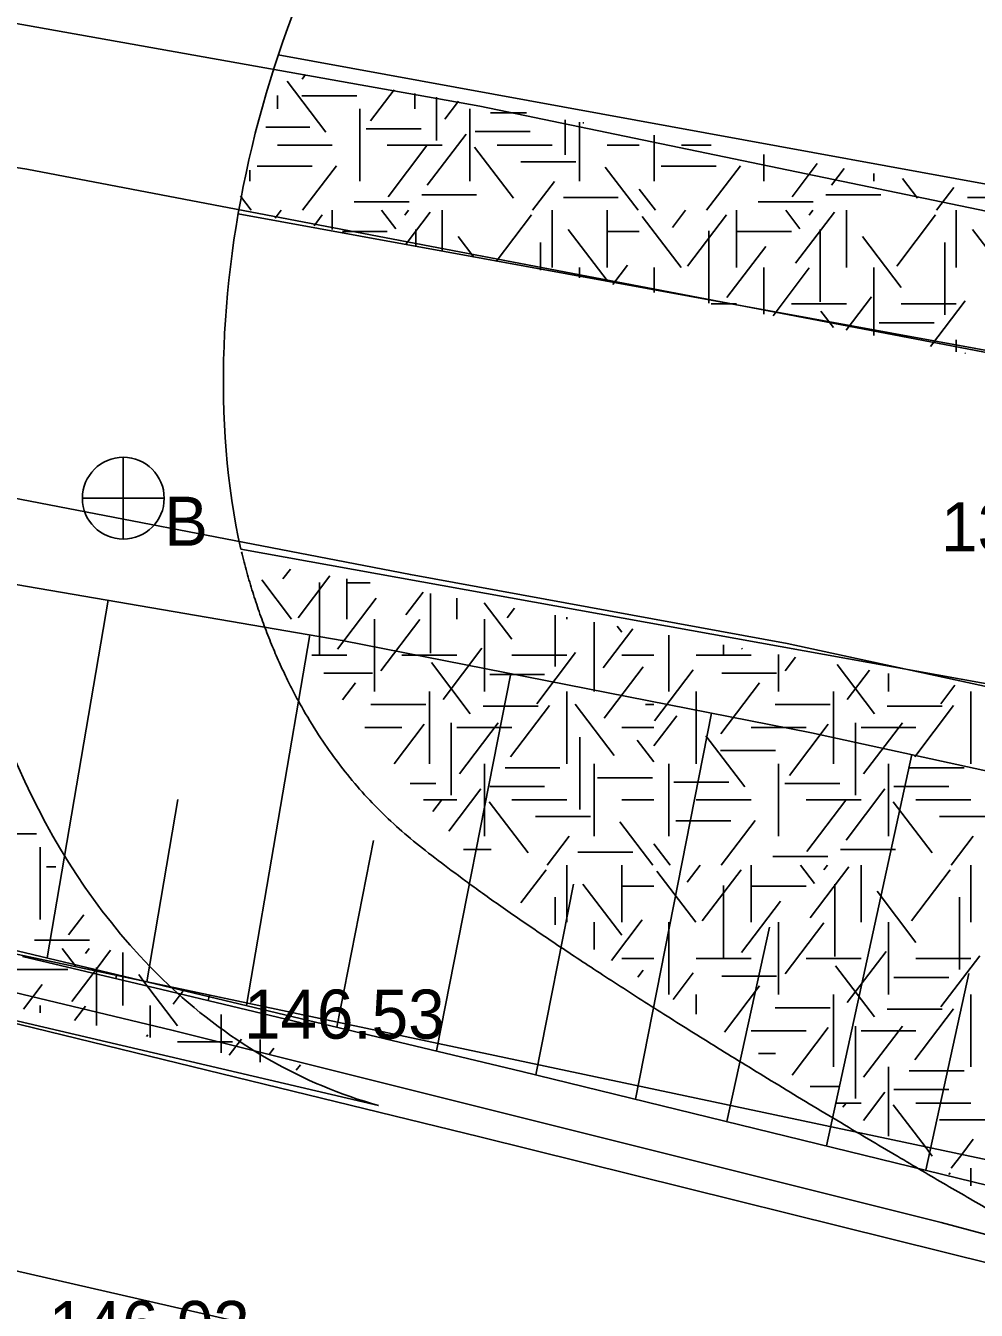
# Model space of a CAD drawing. Extents: x 419101 to 420177, y 4451541 to 4452254.
# Drawn here: x 420072.17 to 420095.41, y 4452043.07 to 4452074.47 of the extents above; entities that cross this region are included whole.
import ezdxf

# ---------------------------------------------------------------- set-up
doc = ezdxf.new("R2010")
doc.units = 0
for name, color, linetype in [('3_HALİHAZIR', 7, 'Continuous'), ('Level 41', 7, 'Continuous'), ('Level 51', 7, 'Continuous'), ('Level 60', 7, 'Continuous'), ('Level 61', 7, 'Continuous'), ('Level 62', 7, 'Continuous')]:
    doc.layers.add(name, color=color, linetype=linetype)

msp = doc.modelspace()

# ---------------------------------------------------------------- linework, layer by layer
at = {"layer": '3_HALİHAZIR'}
for p, q in [((420074.556, 4452063.919), (420074.556, 4452061.919)), ((420073.556, 4452062.919), (420075.556, 4452062.919)), ((420072.693, 4452051.685), (420074.189, 4452060.426)), ((420077.566, 4452050.521), (420079.118, 4452059.582)), ((420082.21, 4452049.411), (420084.027, 4452058.635)), ((420087.074, 4452048.233), (420088.933, 4452057.668)), ((420091.743, 4452047.09), (420093.828, 4452056.652)), ((420075.129, 4452051.103), (420075.891, 4452055.553)), ((420079.776, 4452049.992), (420080.675, 4452054.555)), ((420084.643, 4452048.828), (420085.561, 4452053.49)), ((420089.313, 4452047.685), (420090.349, 4452052.435)), ((420094.172, 4452046.496), (420095.221, 4452051.307))]:
    msp.add_line(p, q, dxfattribs=at)
for points in [[(419685.337, 4452041.692), (419721.116, 4452049.512), (419735.648, 4452052.343), (419765.479, 4452058.976), (419803.77, 4452068.263), (419832.047, 4452073.915), (419846.386, 4452076.213), (419872.445, 4452079.756), (419890.897, 4452081.604), (419918.22, 4452083.688), (419940.3, 4452084.348), (419964.834, 4452084.5), (419985.907, 4452083.744), (420007.786, 4452082.528), (420026.8, 4452080.84), (420043.753, 4452078.768), (420062.038, 4452076.118), (420071.621, 4452074.582), (420083.274, 4452072.498), (420096.362, 4452069.786), (420110.248, 4452066.758), (420131.153, 4452061.533)], [(420130.319, 4452058.874), (420099.984, 4452065.656), (420072.202, 4452070.958), (420055.64, 4452073.507), (420025.092, 4452077.298), (420002.523, 4452079.399), (419980.202, 4452080.467), (419961.133, 4452080.98), (419937.08, 4452080.859), (419919.004, 4452080.188), (419891.691, 4452078.364), (419876.797, 4452076.948), (419851.634, 4452073.702), (419829.209, 4452070.106), (419805.618, 4452065.288), (419784.55, 4452060.931), (419759.717, 4452055.949), (419735.794, 4452051.092), (419717.945, 4452047.292), (419699.497, 4452043.236), (419686.012, 4452039.946)], [(419956.975, 4452072.953), (419974.727, 4452072.601), (419990.838, 4452072.134), (420008.343, 4452070.926), (420021.057, 4452069.674), (420032.461, 4452068.511), (420044.968, 4452066.948), (420055.201, 4452065.667), (420069.571, 4452063.372), (420081.574, 4452061.054), (420090.783, 4452059.366), (420103.63, 4452056.588), (420114.931, 4452054.123), (420128.217, 4452050.801)], [(419887.343, 4452069.175), (419915.325, 4452070.227), (419942.907, 4452070.963), (419960.935, 4452071.017), (419984.137, 4452070.424), (420001.808, 4452069.45), (420018.386, 4452067.955), (420034.376, 4452066.368), (420049.663, 4452064.116), (420063.137, 4452062.318), (420079.907, 4452059.446), (420091.378, 4452057.186), (420113.659, 4452052.327), (420123.089, 4452050.133), (420127.879, 4452049.159)], [(420126.437, 4452038.653), (420124.52, 4452038.227), (420123.617, 4452038.162), (420122.986, 4452038.224), (420111.377, 4452041.706), (420098.756, 4452045.374), (420084.301, 4452048.911), (420063.192, 4452053.955), (420047.972, 4452057.108), (420036.573, 4452059.097), (420020.168, 4452061.538), (420002.914, 4452063.73), (419988.793, 4452065.294), (419975.444, 4452066.657), (419952.824, 4452068.493), (419940.352, 4452069.126), (419934.479, 4452069.357), (419934.121, 4452070.728)], [(419921.484, 4452070.391), (419921.441, 4452069.693), (419940.285, 4452068.875), (419956.386, 4452067.881), (419978.435, 4452065.936), (419990.47, 4452064.71), (420007.889, 4452062.612), (420028.207, 4452059.806), (420037.981, 4452058.104), (420054.163, 4452054.962), (420065.519, 4452052.371), (420075.776, 4452049.912), (420094.551, 4452045.214), (420104.869, 4452042.447), (420108.581, 4452041.278), (420111.36, 4452040.419), (420114.355, 4452039.305), (420117.554, 4452037.851), (420120.298, 4452036.168), (420123.77, 4452033.612)], [(420122.692, 4452033.359), (420119.754, 4452035.42), (420117.767, 4452036.635), (420115.949, 4452037.693), (420112.095, 4452039.391), (420107.031, 4452040.974), (420097.118, 4452043.877), (420083.27, 4452047.31), (420064.282, 4452051.945), (420050.388, 4452055.006), (420035.687, 4452057.942), (420024.832, 4452059.755), (420016.074, 4452061.03), (420000.353, 4452063.261), (419988.941, 4452064.501), (419974.593, 4452065.982), (419956.325, 4452067.332)]]:
    msp.add_lwpolyline(points, dxfattribs=at)
msp.add_circle((420074.556, 4452062.919), 1, dxfattribs=at)
at = {"layer": 'Level 41'}
for p, q in [((420078.925, 4452073.162), (420079.011, 4452073.275)), ((420079.51, 4452071.865), (420078.561, 4452073.115)), ((420078.323, 4452072.76), (420078.323, 4452072.433)), ((420078.92, 4452072.756), (420080.263, 4452072.756)), ((420080.602, 4452072.146), (420081.174, 4452072.899)), ((420081.681, 4452072.81), (420081.681, 4452072.433)), ((420082.213, 4452072.718), (420082.213, 4452071.66)), ((420082.413, 4452072.182), (420082.749, 4452072.624)), ((420080.338, 4452070.665), (420080.338, 4452072.433)), ((420083.024, 4452070.665), (420083.024, 4452072.433)), ((420083.529, 4452072.335), (420084.41, 4452072.335)), ((420078.037, 4452071.984), (420079.118, 4452071.984)), ((420085.356, 4452072.17), (420085.356, 4452071.31)), ((420085.71, 4452070.665), (420085.71, 4452072.109)), ((420085.792, 4452072.09), (420085.817, 4452072.09)), ((420080.492, 4452071.95), (420081.835, 4452071.95)), ((420081.988, 4452070.568), (420082.937, 4452071.818)), ((420083.155, 4452071.879), (420084.498, 4452071.879)), ((420087.531, 4452070.665), (420087.531, 4452071.791)), ((420078.323, 4452071.549), (420079.666, 4452071.549)), ((420081.009, 4452071.549), (420082.352, 4452071.549)), ((420081.028, 4452070.289), (420081.977, 4452071.538)), ((420084.091, 4452070.254), (420083.141, 4452071.503)), ((420083.695, 4452071.549), (420085.038, 4452071.549)), ((420086.381, 4452071.549), (420087.169, 4452071.549)), ((420088.202, 4452071.549), (420088.923, 4452071.549)), ((420077.829, 4452071.038), (420079.171, 4452071.038)), ((420078.937, 4452069.956), (420079.766, 4452071.047)), ((420084.274, 4452071.142), (420085.617, 4452071.142)), ((420087.708, 4452071.038), (420089.05, 4452071.038)), ((420088.816, 4452069.956), (420089.645, 4452071.047)), ((420090.217, 4452070.665), (420090.217, 4452071.324)), ((420090.907, 4452070.289), (420091.521, 4452071.096)), ((420077.652, 4452070.665), (420077.652, 4452070.939)), ((420087.14, 4452069.956), (420086.338, 4452071.012)), ((420091.867, 4452070.568), (420092.181, 4452070.981)), ((420092.903, 4452070.665), (420092.903, 4452070.856)), ((420093.97, 4452070.254), (420093.605, 4452070.733)), ((420084.557, 4452069.956), (420085.094, 4452070.662)), ((420087.563, 4452069.956), (420087.169, 4452070.474)), ((420094.436, 4452069.956), (420094.861, 4452070.515)), ((420077.684, 4452069.956), (420077.419, 4452070.305)), ((420080.199, 4452070.162), (420081.542, 4452070.162)), ((420081.851, 4452070.337), (420083.194, 4452070.337)), ((420085.313, 4452070.268), (420086.656, 4452070.268)), ((420090.078, 4452070.162), (420091.421, 4452070.162)), ((420091.73, 4452070.337), (420093.073, 4452070.337)), ((420095.192, 4452070.268), (420096.277, 4452070.268)), ((420078.271, 4452069.764), (420078.417, 4452069.956)), ((420079.219, 4452069.578), (420079.42, 4452069.843)), ((420079.666, 4452069.956), (420079.666, 4452069.49)), ((420081.215, 4452069.504), (420080.871, 4452069.956)), ((420081.441, 4452069.836), (420081.532, 4452069.956)), ((420081.469, 4452069.137), (420082.058, 4452069.912)), ((420082.352, 4452069.956), (420082.352, 4452068.963)), ((420083.67, 4452068.705), (420084.534, 4452069.843)), ((420085.038, 4452069.956), (420085.038, 4452068.558)), ((420086.381, 4452069.956), (420086.381, 4452068.558)), ((420086.381, 4452069.956), (420086.381, 4452068.558)), ((420088.19, 4452068.558), (420087.241, 4452069.808)), ((420087.979, 4452069.539), (420088.296, 4452069.956)), ((420088.35, 4452068.593), (420089.299, 4452069.843)), ((420089.545, 4452069.956), (420089.545, 4452068.558)), ((420091.094, 4452069.504), (420090.75, 4452069.956)), ((420090.987, 4452068.662), (420091.937, 4452069.912)), ((420091.32, 4452069.836), (420091.411, 4452069.956)), ((420092.231, 4452069.956), (420092.231, 4452068.558)), ((420093.464, 4452068.593), (420094.413, 4452069.843)), ((420094.917, 4452069.956), (420094.917, 4452068.558)), ((420081.708, 4452069.489), (420081.708, 4452069.09)), ((420086.382, 4452068.242), (420085.433, 4452069.491)), ((420091.587, 4452069.489), (420091.587, 4452067.722)), ((420096.261, 4452068.242), (420095.312, 4452069.491)), ((420079.912, 4452069.442), (420081.009, 4452069.442)), ((420083.126, 4452068.812), (420082.743, 4452069.316)), ((420084.756, 4452069.168), (420084.756, 4452068.492)), ((420086.381, 4452069.442), (420087.169, 4452069.442)), ((420088.87, 4452069.454), (420088.87, 4452067.687)), ((420089.545, 4452069.442), (420090.888, 4452069.442)), ((420093.571, 4452068.067), (420092.622, 4452069.316)), ((420094.635, 4452069.168), (420094.635, 4452067.401)), ((420089.31, 4452067.821), (420090.259, 4452069.071)), ((420085.71, 4452068.558), (420085.71, 4452068.305)), ((420085.71, 4452068.558), (420085.71, 4452068.305)), ((420086.523, 4452068.146), (420086.879, 4452068.615)), ((420087.531, 4452067.948), (420087.531, 4452068.558)), ((420090.217, 4452068.558), (420090.217, 4452067.421)), ((420090.438, 4452067.378), (420091.325, 4452068.546)), ((420092.903, 4452068.558), (420092.903, 4452066.895)), ((420088.929, 4452067.674), (420089.545, 4452067.674)), ((420090.888, 4452067.674), (420092.231, 4452067.674)), ((420092.223, 4452067.028), (420092.844, 4452067.844)), ((420093.574, 4452067.674), (420094.917, 4452067.674)), ((420094.285, 4452066.624), (420095.133, 4452067.74)), ((420091.918, 4452067.088), (420091.609, 4452067.494)), ((420093.034, 4452067.204), (420094.377, 4452067.204)), ((420094.917, 4452066.791), (420094.917, 4452066.5)), ((420095.14, 4452066.456), (420095.125, 4452066.476)), ((420078.458, 4452060.946), (420078.643, 4452061.189)), ((420078.829, 4452060), (420079.604, 4452061.021)), ((420078.669, 4452059.965), (420077.939, 4452060.927)), ((420079.349, 4452060.861), (420079.349, 4452059.094)), ((420080.024, 4452060.948), (420080.024, 4452059.965)), ((420080.024, 4452060.849), (420080.588, 4452060.849)), ((420079.789, 4452059.228), (420080.738, 4452060.478)), ((420081.466, 4452060.069), (420081.886, 4452060.622)), ((420082.066, 4452060.591), (420082.066, 4452059.129)), ((420082.71, 4452060.478), (420082.71, 4452059.965)), ((420084.05, 4452059.474), (420083.375, 4452060.362)), ((420083.943, 4452060), (420084.119, 4452060.232)), ((420085.114, 4452060.058), (420085.114, 4452058.808)), ((420080.696, 4452059.965), (420080.696, 4452058.198)), ((420080.855, 4452058.703), (420081.804, 4452059.953)), ((420083.382, 4452059.965), (420083.382, 4452058.198)), ((420085.396, 4452060.009), (420085.396, 4452059.965)), ((420086.068, 4452059.891), (420086.068, 4452058.198)), ((420086.068, 4452059.891), (420086.068, 4452058.198)), ((420086.74, 4452059.649), (420086.631, 4452059.793)), ((420086.288, 4452058.772), (420087.012, 4452059.726)), ((420087.889, 4452058.198), (420087.889, 4452059.573)), ((420082.372, 4452058.002), (420083.323, 4452059.251)), ((420084.663, 4452057.897), (420085.612, 4452059.147)), ((420089.228, 4452059.339), (420089.228, 4452059.094)), ((420089.668, 4452059.228), (420089.691, 4452059.258)), ((420079.169, 4452059.081), (420080.024, 4452059.081)), ((420081.367, 4452059.081), (420082.71, 4452059.081)), ((420083.038, 4452057.652), (420082.088, 4452058.901)), ((420084.053, 4452059.081), (420085.396, 4452059.081)), ((420086.314, 4452057.546), (420087.264, 4452058.795)), ((420086.739, 4452059.081), (420087.527, 4452059.081)), ((420088.56, 4452059.081), (420089.903, 4452059.081)), ((420090.575, 4452059.103), (420090.575, 4452058.198)), ((420090.734, 4452058.703), (420090.984, 4452059.032)), ((420092.917, 4452057.652), (420092.003, 4452058.853)), ((420079.459, 4452058.647), (420080.648, 4452058.647)), ((420083.513, 4452058.611), (420084.856, 4452058.611)), ((420087.537, 4452057.477), (420088.486, 4452058.726)), ((420089.184, 4452058.647), (420090.527, 4452058.647)), ((420092.251, 4452058.002), (420092.794, 4452058.715)), ((420093.261, 4452058.634), (420093.261, 4452058.198)), ((420079.915, 4452057.993), (420080.232, 4452058.41)), ((420082.039, 4452058.198), (420082.039, 4452056.431)), ((420085.396, 4452058.198), (420085.396, 4452056.431)), ((420088.56, 4452058.198), (420088.56, 4452056.431)), ((420089.162, 4452057.16), (420090.111, 4452058.41)), ((420091.918, 4452058.198), (420091.918, 4452056.431)), ((420094.542, 4452057.897), (420094.886, 4452058.35)), ((420095.275, 4452058.198), (420095.275, 4452056.431)), ((420080.611, 4452057.874), (420081.954, 4452057.874)), ((420086.553, 4452056.634), (420085.604, 4452057.883)), ((420087.323, 4452057.874), (420087.527, 4452057.874)), ((420090.49, 4452057.874), (420091.833, 4452057.874)), ((420083.353, 4452057.841), (420084.696, 4452057.841)), ((420084.023, 4452056.6), (420084.973, 4452057.85)), ((420087.527, 4452056.868), (420088.086, 4452057.604)), ((420093.232, 4452057.841), (420094.575, 4452057.841)), ((420093.902, 4452056.6), (420094.852, 4452057.85)), ((420080.464, 4452057.314), (420081.367, 4452057.314)), ((420081.178, 4452056.43), (420081.91, 4452057.394)), ((420082.571, 4452057.426), (420082.571, 4452055.658)), ((420082.71, 4452057.314), (420084.053, 4452057.314)), ((420082.771, 4452056.18), (420083.72, 4452057.429)), ((420086.739, 4452057.314), (420087.527, 4452057.314)), ((420089.903, 4452057.314), (420091.246, 4452057.314)), ((420090.839, 4452056.144), (420091.789, 4452057.394)), ((420092.45, 4452057.426), (420092.45, 4452055.658)), ((420092.589, 4452057.314), (420093.932, 4452057.314)), ((420092.65, 4452056.18), (420093.599, 4452057.429)), ((420085.714, 4452057.076), (420085.714, 4452055.308)), ((420087.527, 4452056.474), (420087.121, 4452057.008)), ((420089.747, 4452055.863), (420088.798, 4452057.113)), ((420089.157, 4452056.754), (420090.5, 4452056.754)), ((420083.382, 4452054.663), (420083.382, 4452056.431)), ((420083.887, 4452056.333), (420085.23, 4452056.333)), ((420086.068, 4452054.663), (420086.068, 4452056.431)), ((420087.889, 4452054.663), (420087.889, 4452056.431)), ((420090.575, 4452054.663), (420090.575, 4452056.431)), ((420093.261, 4452054.663), (420093.261, 4452056.431)), ((420093.766, 4452056.333), (420095.109, 4452056.333)), ((420086.15, 4452056.088), (420087.493, 4452056.088)), ((420088.012, 4452055.982), (420089.355, 4452055.982)), ((420081.567, 4452055.948), (420082.193, 4452055.948)), ((420082.51, 4452054.781), (420083.295, 4452055.816)), ((420083.513, 4452055.877), (420084.856, 4452055.877)), ((420090.729, 4452055.948), (420092.072, 4452055.948)), ((420092.225, 4452054.566), (420093.174, 4452055.816)), ((420093.392, 4452055.877), (420094.735, 4452055.877)), ((420081.891, 4452055.547), (420082.71, 4452055.547)), ((420082.124, 4452055.259), (420082.335, 4452055.536)), ((420084.449, 4452054.252), (420083.499, 4452055.501)), ((420084.053, 4452055.547), (420085.396, 4452055.547)), ((420086.739, 4452055.547), (420087.527, 4452055.547)), ((420088.56, 4452055.547), (420089.903, 4452055.547)), ((420091.246, 4452055.547), (420092.589, 4452055.547)), ((420091.265, 4452054.287), (420092.214, 4452055.536)), ((420094.328, 4452054.252), (420093.378, 4452055.501)), ((420093.932, 4452055.547), (420095.275, 4452055.547)), ((420084.632, 4452055.14), (420085.975, 4452055.14)), ((420088.066, 4452055.036), (420089.408, 4452055.036)), ((420089.174, 4452053.954), (420090.003, 4452055.045)), ((420094.511, 4452055.14), (420095.854, 4452055.14)), ((420071.11, 4452054.716), (420072.434, 4452054.716)), ((420087.498, 4452053.954), (420086.696, 4452055.01)), ((420084.915, 4452053.954), (420085.452, 4452054.66)), ((420087.921, 4452053.954), (420087.527, 4452054.472)), ((420094.794, 4452053.954), (420095.331, 4452054.66)), ((420072.528, 4452052.625), (420072.528, 4452054.393)), ((420082.87, 4452054.335), (420083.552, 4452054.335)), ((420085.671, 4452054.266), (420087.014, 4452054.266)), ((420090.436, 4452054.16), (420091.779, 4452054.16)), ((420092.088, 4452054.335), (420093.431, 4452054.335)), ((420072.682, 4452053.91), (420072.906, 4452053.91)), ((420084.276, 4452053.029), (420084.892, 4452053.841)), ((420085.396, 4452053.954), (420085.396, 4452052.556)), ((420086.739, 4452053.954), (420086.739, 4452052.556)), ((420086.739, 4452053.954), (420086.739, 4452052.556)), ((420088.548, 4452052.556), (420087.599, 4452053.806)), ((420088.337, 4452053.537), (420088.654, 4452053.954)), ((420088.708, 4452052.591), (420089.657, 4452053.841)), ((420089.903, 4452053.954), (420089.903, 4452052.556)), ((420091.452, 4452053.502), (420091.108, 4452053.954)), ((420091.345, 4452052.66), (420092.295, 4452053.91)), ((420091.678, 4452053.834), (420091.769, 4452053.954)), ((420092.589, 4452053.954), (420092.589, 4452052.556)), ((420093.822, 4452052.591), (420094.771, 4452053.841)), ((420095.275, 4452053.954), (420095.275, 4452052.556)), ((420086.74, 4452052.24), (420085.791, 4452053.489)), ((420091.945, 4452053.487), (420091.945, 4452051.72)), ((420085.114, 4452053.166), (420085.114, 4452052.497)), ((420086.739, 4452053.44), (420087.527, 4452053.44)), ((420089.228, 4452053.452), (420089.228, 4452051.685)), ((420089.903, 4452053.44), (420091.246, 4452053.44)), ((420093.929, 4452052.065), (420092.98, 4452053.314)), ((420094.993, 4452053.166), (420094.993, 4452051.399)), ((420089.668, 4452051.819), (420090.617, 4452053.069)), ((420073.218, 4452052.249), (420073.592, 4452052.741)), ((420086.068, 4452052.556), (420086.068, 4452051.892)), ((420086.068, 4452052.556), (420086.068, 4452051.892)), ((420086.487, 4452051.625), (420087.237, 4452052.613)), ((420087.889, 4452050.789), (420087.889, 4452052.556)), ((420090.575, 4452052.556), (420090.575, 4452050.789)), ((420090.734, 4452051.294), (420091.683, 4452052.544)), ((420093.261, 4452052.556), (420093.261, 4452050.789)), ((420072.389, 4452052.122), (420073.732, 4452052.122)), ((420073.402, 4452051.468), (420073.061, 4452051.916)), ((420073.631, 4452051.796), (420073.722, 4452051.916)), ((420073.866, 4452051.37), (420074.248, 4452051.872)), ((420074.542, 4452051.82), (420074.542, 4452051.227)), ((420086.739, 4452051.672), (420087.527, 4452051.672)), ((420088.56, 4452051.672), (420089.903, 4452051.672)), ((420091.246, 4452051.672), (420092.589, 4452051.672)), ((420092.251, 4452050.593), (420093.202, 4452051.842)), ((420093.932, 4452051.672), (420095.275, 4452051.672)), ((420094.542, 4452050.488), (420095.491, 4452051.738)), ((420071.856, 4452051.402), (420073.199, 4452051.402)), ((420073.298, 4452050.622), (420073.866, 4452051.37)), ((420073.402, 4452051.468), (420073.402, 4452051.468)), ((420073.405, 4452051.464), (420073.402, 4452051.468)), ((420073.898, 4452051.449), (420073.898, 4452051.363)), ((420073.898, 4452051.363), (420073.898, 4452051.363)), ((420073.898, 4452051.363), (420073.898, 4452050.035)), ((420075.052, 4452051.119), (420074.933, 4452051.276)), ((420087.134, 4452051.215), (420087.264, 4452051.386)), ((420087.994, 4452050.669), (420088.486, 4452051.317)), ((420092.917, 4452050.243), (420091.967, 4452051.492)), ((420072.117, 4452050.434), (420072.57, 4452051.031)), ((420074.542, 4452051.227), (420074.542, 4452050.518)), ((420075.882, 4452050.027), (420075.052, 4452051.119)), ((420089.184, 4452051.238), (420090.527, 4452051.238)), ((420089.252, 4452049.87), (420090.111, 4452051.001)), ((420093.392, 4452051.202), (420094.735, 4452051.202)), ((420075.775, 4452050.553), (420076.024, 4452050.882)), ((420088.56, 4452050.789), (420088.56, 4452050.31)), ((420091.918, 4452050.789), (420091.918, 4452049.022)), ((420095.275, 4452050.789), (420095.275, 4452049.022)), ((420072.528, 4452050.518), (420072.528, 4452050.342)), ((420073.368, 4452050.153), (420073.636, 4452050.506)), ((420075.214, 4452050.518), (420075.214, 4452049.74)), ((420090.49, 4452050.465), (420091.833, 4452050.465)), ((420093.232, 4452050.432), (420094.575, 4452050.432)), ((420093.902, 4452049.191), (420094.852, 4452050.441)), ((420076.946, 4452050.298), (420076.946, 4452049.361)), ((420092.45, 4452050.017), (420092.45, 4452048.249)), ((420092.65, 4452048.771), (420093.599, 4452050.02)), ((420075.122, 4452049.76), (420075.155, 4452049.804)), ((420077.145, 4452049.307), (420077.444, 4452049.7)), ((420077.9, 4452049.694), (420077.9, 4452049.138)), ((420077.9, 4452049.694), (420077.9, 4452049.138)), ((420089.903, 4452049.905), (420091.246, 4452049.905)), ((420090.904, 4452048.821), (420091.789, 4452049.985)), ((420092.589, 4452049.905), (420093.932, 4452049.905)), ((420075.885, 4452049.634), (420077.228, 4452049.634)), ((420078.12, 4452049.325), (420078.238, 4452049.48)), ((420078.785, 4452048.939), (420078.885, 4452049.07)), ((420090.079, 4452049.345), (420090.5, 4452049.345)), ((420093.261, 4452047.325), (420093.261, 4452049.022)), ((420093.766, 4452048.924), (420095.109, 4452048.924)), ((420091.349, 4452048.539), (420092.072, 4452048.539)), ((420093.392, 4452048.468), (420094.735, 4452048.468)), ((420091.98, 4452048.138), (420092.589, 4452048.138)), ((420092.144, 4452048.034), (420092.214, 4452048.127)), ((420092.648, 4452047.714), (420093.174, 4452048.407)), ((420093.932, 4452048.138), (420095.275, 4452048.138)), ((420094.153, 4452047.073), (420093.378, 4452048.092)), ((420094.511, 4452047.731), (420095.854, 4452047.731)), ((420095.051, 4452046.883), (420095.331, 4452047.251)), ((420094.153, 4452047.073), (420094.153, 4452047.073)), ((420094.328, 4452046.843), (420094.153, 4452047.073)), ((420094.794, 4452046.545), (420095.051, 4452046.883)), ((420094.737, 4452046.388), (420094.771, 4452046.432)), ((420095.275, 4452046.545), (420095.275, 4452046.116))]:
    msp.add_line(p, q, dxfattribs=at)
at = {"layer": 'Level 51'}
for p, q in [((420074.374, 4452051.183), (420074.392, 4452051.259)), ((420076.63, 4452050.64), (420076.663, 4452050.778))]:
    msp.add_line(p, q, dxfattribs=at)
for points in [[(420075.501, 4452050.909), (420072.096, 4452051.72)], [(420078.905, 4452050.098), (420075.501, 4452050.909)]]:
    msp.add_lwpolyline(points, dxfattribs=at)
at = {"layer": 'Level 60'}
msp.add_lwpolyline([(419928.76, 4452070.17), (419937.282, 4452012.83), (419990.518, 4452021.351), (420012.891, 4452024.932), (420134.146, 4451977.93), (420142.993, 4451992.431), (420138.324, 4452004.473), (420132.179, 4452013.321), (420120.727, 4452031.609), (420111.387, 4452039.871), (420098.017, 4452046.255), (420006.344, 4452065.671)], close=True, dxfattribs=at)
at = {"layer": 'Level 61'}
msp.add_lwpolyline([(419939.831, 4452062.409), (419957.424, 4452061.531), (419973.441, 4452059.997), (419986.628, 4452058.763), (420000.625, 4452057.224), (420013.011, 4452055.592), (420024.414, 4452053.78), (420033.415, 4452052.294), (420046.864, 4452049.657), (420058.422, 4452047.062), (420069.54, 4452044.58), (420083.029, 4452041.496), (420096.057, 4452038.082), (420104.516, 4452035.815), (420109.335, 4452034.23), (420113.645, 4452032.509)], dxfattribs=at)
at = {"layer": 'Level 62'}
for p, q in [((420103.952, 4452056.884), (420077.429, 4452061.676)), ((420069.311, 4452050.766), (420080.797, 4452048.077))]:
    msp.add_line(p, q, dxfattribs=at)
for points in [[(420134.195, 4452061.152), (420106.267, 4452068.652), (420078.344, 4452073.753)], [(420077.365, 4452069.868), (420105.389, 4452064.754), (420132.923, 4452057.352)]]:
    msp.add_lwpolyline(points, dxfattribs=at)
for major_axis, ratio, start_param, end_param in [((6.154, 21.916), 0.7176, 0.251122, 2.786579), ((4.262, 15.176), 0.592194, 0.923692, 2.30666), ((6.154, 21.916), 0.7176, 2.786579, 3.141593)]:
    msp.add_ellipse((420086.951, 4452069.992), major_axis=major_axis, ratio=ratio, start_param=start_param, end_param=end_param, dxfattribs=at)
for points in [[(420077.443, 4452061.612), (420078.601, 4452056.996), (420084.807, 4452052), (420092.48, 4452047.428)], [(420092.48, 4452047.428), (420099.937, 4452042.985), (420108.778, 4452038.943), (420115.717, 4452036.041)]]:
    msp.add_open_spline(points, degree=2, dxfattribs=at)

# ---------------------------------------------------------------- texts
at = {"layer": '3_HALİHAZIR'}
msp.add_text('B', height=1.2, dxfattribs=at).set_placement((420075.556, 4452061.757))
for s, p in [('139.43 ', (420094.545, 4452061.621)), ('146.53 ', (420077.504, 4452049.711)), ('146.02 ', (420072.737, 4452042.101))]:
    msp.add_text(s, height=1.2, rotation=359.9979, dxfattribs=at).set_placement(p)

doc.saveas('drawing.dxf')
